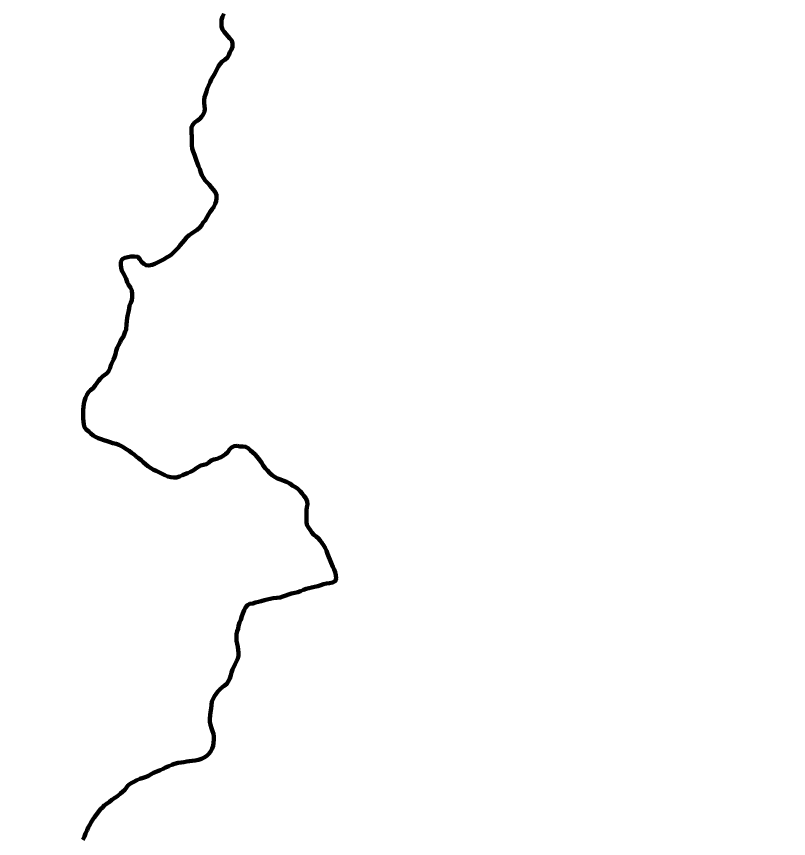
# Model space of a CAD drawing. Extents: x 553962 to 842807, y 8883888 to 9032388.
# Drawn here: x 738368 to 741857, y 8963329 to 8967044 of the extents above; entities that cross this region are included whole.
import ezdxf

# ---------------------------------------------------------------- set-up
doc = ezdxf.new("R2010")
doc.units = 0
doc.header["$LTSCALE"] = 200
doc.layers.add('24', color=7, linetype='Continuous', lineweight=25)
doc.layers.add('9', color=7, linetype='Continuous', lineweight=90)

msp = doc.modelspace()

# ---------------------------------------------------------------- linework, layer by layer
at = {"layer": '24', "lineweight": 53}
for points in [[(739305.1, 8967055.2), (739299.2, 8967042.7), (739293.7, 8967028), (739293.7, 8967013.7), (739293.7, 8966998.3), (739298.7, 8966985.1), (739306.6, 8966974), (739315.2, 8966964.3), (739323.7, 8966955), (739332.4, 8966945.1), (739340.5, 8966934.7), (739344.5, 8966922.3), (739344.1, 8966907.1), (739339.7, 8966894.5), (739332.7, 8966881.9), (739327, 8966869.6), (739321, 8966858), (739310, 8966847.7), (739297.7, 8966839.9), (739289.1, 8966830.7), (739280.9, 8966819.4), (739274.4, 8966807.4), (739268.6, 8966795.2), (739262.3, 8966783.3), (739255.3, 8966770.6), (739248.4, 8966758.7), (739242.6, 8966746.5), (739234.9, 8966729.8), (739229.9, 8966717.1), (739226, 8966704.3), (739221.5, 8966691.2), (739217.6, 8966678.8), (739216.4, 8966666), (739216.6, 8966653.4), (739217.7, 8966639.2), (739219.6, 8966626.8), (739217.9, 8966613.5), (739211.8, 8966601.6), (739204.7, 8966591), (739196.1, 8966581.6), (739184.1, 8966571.9), (739172.9, 8966564.1), (739164.8, 8966554.4), (739158.5, 8966543), (739158.1, 8966530), (739159.4, 8966517.4), (739159.7, 8966501.9), (739159.6, 8966488.5), (739159.6, 8966475.8), (739159.8, 8966461.7), (739161.8, 8966447.6), (739165.8, 8966434.4), (739172.5, 8966418), (739176.8, 8966405.2), (739180.7, 8966392.1), (739185.8, 8966379.3), (739190.3, 8966367.7), (739195.8, 8966353.6), (739200.5, 8966339.5), (739206, 8966326.4), (739212.5, 8966314.9)], [(739212.5, 8966314.9), (739221.2, 8966303.3), (739229.4, 8966293.7), (739238.7, 8966284), (739248.2, 8966272.7), (739257.8, 8966260.7), (739267.2, 8966248.6), (739271.9, 8966236.2), (739271.7, 8966223.1), (739269.6, 8966210.1), (739265.5, 8966197.1), (739259.7, 8966183.4), (739251.7, 8966172.8), (739243.5, 8966161.9), (739235.5, 8966149.4), (739228.5, 8966135.9), (739219.9, 8966122.7), (739212.2, 8966112.6), (739203.3, 8966100.1), (739194.2, 8966089), (739184.2, 8966080.5), (739173, 8966072.4), (739161.1, 8966064.8), (739147.8, 8966055.7), (739137.4, 8966046.1), (739127.2, 8966033.7), (739118.7, 8966022.8), (739108.3, 8966010.4), (739099.8, 8966000.7), (739090.7, 8965990.6), (739081.8, 8965981.7), (739068.4, 8965968.8), (739057.5, 8965961.5), (739046.3, 8965954.5), (739034.9, 8965947), (739019.6, 8965939.2), (739005.3, 8965931.5)], [(739005.3, 8965931.5), (738993.5, 8965925.7), (738980.6, 8965921), (738966.6, 8965918), (738953.9, 8965919.7), (738942.8, 8965926.2), (738932.8, 8965935.4), (738924.7, 8965947.7), (738916.9, 8965957.7), (738899.6, 8965959.3), (738885.1, 8965958.9), (738871.5, 8965956.5), (738857.8, 8965952.8), (738845.7, 8965947.2), (738840.1, 8965935.1), (738840, 8965921.4), (738840.2, 8965908), (738843.6, 8965895.1), (738851.5, 8965882.9), (738858, 8965870.6), (738863, 8965858.1), (738868.1, 8965843.9), (738874.6, 8965831.2), (738882.9, 8965819.4), (738888.6, 8965805.6), (738890.4, 8965789.8), (738890.2, 8965775.9), (738888.7, 8965761.5), (738884.4, 8965749.3), (738879.3, 8965737.4), (738877.1, 8965724.5), (738874.1, 8965709.8), (738870.9, 8965696.6), (738868, 8965682.8), (738866.3, 8965667.7), (738865.5, 8965653.5), (738863.8, 8965629.1), (738863.8, 8965628.4), (738858.8, 8965619.8), (738855, 8965606.6), (738849.3, 8965594.9), (738841.6, 8965583.7), (738835.7, 8965572.7), (738829.1, 8965559.3), (738822.9, 8965546.1), (738818.7, 8965532.6), (738814.7, 8965518.4), (738810.5, 8965505.2), (738806.3, 8965493.3), (738800.4, 8965480.7), (738794.8, 8965468.2), (738790.8, 8965455.9), (738785.4, 8965442.9), (738777.6, 8965432.5), (738766.6, 8965424.7), (738756.3, 8965416.7), (738747, 8965407.7), (738738.7, 8965398.2), (738731, 8965387.3), (738722.8, 8965375.9), (738714.1, 8965365.1), (738702.7, 8965354.9), (738693.3, 8965346.3), (738685.2, 8965334.8), (738679.1, 8965320.7)], [(738679.1, 8965320.7), (738674.7, 8965306.5), (738672.4, 8965293.8), (738670.5, 8965280.1), (738669.1, 8965267.1), (738668.9, 8965253.9), (738668.9, 8965252.2)], [(738668.9, 8965252.2), (738668.7, 8965240.3), (738668.8, 8965226.9), (738670.5, 8965213.4), (738671.6, 8965200.6), (738675.5, 8965187.9), (738683.2, 8965177.1), (738694.2, 8965168.7), (738703.2, 8965159.7), (738713.8, 8965150.9), (738725.1, 8965143.9), (738737.4, 8965138.3), (738750.2, 8965134.1), (738762.3, 8965130), (738777.7, 8965124.5), (738790.7, 8965121), (738803.9, 8965116.6), (738817.9, 8965112.1), (738831.1, 8965108.1), (738842.5, 8965102.6), (738853.3, 8965095.9), (738864, 8965088.8), (738877.1, 8965080.8), (738887.6, 8965072.8), (738899.1, 8965064.4), (738909.3, 8965056.3), (738918.8, 8965048), (738930.6, 8965038.9), (738940.1, 8965030.3), (738950.8, 8965020.6), (738961, 8965012.2), (738972.9, 8965004.1), (738987.1, 8964996.1), (738999.8, 8964990.7), (739011.8, 8964984.5), (739023.7, 8964978.8), (739038.7, 8964971.1), (739051.7, 8964965.5), (739066, 8964962.6), (739078.9, 8964960.8), (739091.5, 8964960.7), (739105.2, 8964965.7), (739117.7, 8964970.9), (739129.2, 8964975.8), (739141.3, 8964980), (739154.4, 8964986), (739166, 8964992.5), (739176.3, 8965000.1), (739187.8, 8965007.2), (739200.3, 8965014.2), (739213.3, 8965017.6), (739226.5, 8965021.3), (739236.7, 8965029.1), (739248, 8965037.4), (739260.3, 8965042.4), (739274.4, 8965044.9), (739287, 8965050.9), (739290.4, 8965051.6), (739301.9, 8965058), (739312.9, 8965066.6), (739322.4, 8965075.3), (739330.8, 8965086.5), (739340.1, 8965096.4), (739352, 8965102.9), (739364.5, 8965103.5)], [(739364.5, 8965103.5), (739376.9, 8965101.4), (739390.5, 8965100.2), (739403.2, 8965099.4), (739414.3, 8965093), (739425.1, 8965083.3), (739434.1, 8965074.6), (739445.8, 8965064.2), (739454.3, 8965055), (739466.1, 8965039.9), (739474.4, 8965028.9), (739482.8, 8965015.4), (739492, 8965003.2), (739502.8, 8964991.6), (739513.5, 8964980.9), (739523.7, 8964971.8), (739534.5, 8964964.2), (739547.6, 8964956.3), (739561.2, 8964951), (739575.4, 8964946.4), (739588.6, 8964941.1), (739602.4, 8964933)], [(739602.4, 8964933), (739616.9, 8964923.4), (739629, 8964917), (739639.3, 8964909.1), (739649.6, 8964899.5), (739658.5, 8964888.9), (739666.5, 8964878.5), (739674.7, 8964866.7), (739681.7, 8964852), (739683.1, 8964838.9), (739680.7, 8964826.1), (739678.3, 8964813.7), (739678.1, 8964801), (739677.9, 8964785.9), (739677.7, 8964772.2), (739677.9, 8964759.7), (739680.6, 8964747.2), (739687.4, 8964735.1), (739694.3, 8964724.5), (739702.9, 8964712.8), (739711, 8964702.3), (739721.6, 8964693.5), (739731.7, 8964686), (739740.6, 8964676.3), (739748.4, 8964665.9), (739755.8, 8964654.5), (739762.4, 8964643.3), (739768.2, 8964629.7), (739774.1, 8964615.5), (739779.6, 8964601.3), (739784.5, 8964589.9), (739790.5, 8964575.4), (739797.9, 8964557.4), (739803.4, 8964544.7), (739808, 8964532.3), (739811.6, 8964519.3), (739812.5, 8964504.6), (739808.1, 8964492.7), (739796, 8964485.8), (739781.8, 8964483.7), (739769, 8964482.1), (739755.9, 8964478.2), (739742.7, 8964474.3), (739729, 8964469.9), (739714.7, 8964466.8), (739702.4, 8964463.8), (739689.5, 8964460.4), (739676.8, 8964457.7), (739664.3, 8964452.6), (739651.7, 8964447), (739638.7, 8964442.6), (739625, 8964439.3), (739610, 8964436.1), (739596.4, 8964432.5), (739584.5, 8964427.7), (739571.5, 8964422.6), (739558.9, 8964419.2), (739544.5, 8964417.5), (739528.2, 8964415.7), (739513.7, 8964411.8), (739500.2, 8964409.2), (739488.1, 8964406.1), (739474, 8964402.2), (739461.1, 8964398.4), (739448.4, 8964395.6)], [(739448.4, 8964395.6), (739436.1, 8964391.9), (739423, 8964389.8), (739411.1, 8964384.3), (739402.2, 8964373.9), (739397.1, 8964361.9), (739391, 8964346.6), (739386.4, 8964334.5), (739381, 8964318.2), (739375.3, 8964305), (739371.6, 8964290.7), (739369.4, 8964277.6), (739365.2, 8964265.8), (739362.6, 8964253), (739362.4, 8964237.3), (739362.8, 8964223.2), (739364.8, 8964208.9), (739368.2, 8964195.2), (739370.3, 8964181.3), (739371.6, 8964168.2), (739371.4, 8964155.2), (739367.6, 8964142.4), (739362.4, 8964130.5), (739356.1, 8964116.8), (739349.6, 8964105.2), (739343.6, 8964092.4), (739339.1, 8964079.2), (739335.9, 8964067.1), (739331.6, 8964052.6), (739325.2, 8964039.2), (739317.8, 8964028.1), (739306.7, 8964019.5), (739296.6, 8964011.3), (739286.6, 8964003.5), (739277.1, 8963993.5), (739269.6, 8963983.3), (739262.6, 8963972.5)], [(739262.6, 8963972.5), (739256.7, 8963960.5), (739251, 8963948), (739248.8, 8963931.6), (739246.9, 8963916.2), (739244.8, 8963900.5), (739242.7, 8963886.3), (739241.9, 8963870.6), (739241.7, 8963856), (739244.4, 8963843.1), (739248.6, 8963828.5), (739253.7, 8963815.2), (739258.2, 8963802.7), (739259.2, 8963789.7), (739259, 8963776.6), (739258.5, 8963762), (739257, 8963748.6), (739252.4, 8963736.6), (739245.6, 8963724.3), (739237.9, 8963713.2), (739227.4, 8963703.2), (739216.4, 8963696), (739203.9, 8963688.9), (739189.8, 8963684.5), (739175.6, 8963682.3), (739162.4, 8963680.8), (739149.7, 8963679.2), (739137, 8963676.9), (739124.2, 8963674.8), (739111.6, 8963672.9), (739098.1, 8963670.9), (739082.6, 8963666.6), (739070.2, 8963661.7), (739056.3, 8963656.3), (739041.8, 8963649.7), (739030.1, 8963643.6), (739016.7, 8963637.6), (739002.2, 8963632.7), (738987.7, 8963626.9), (738976.7, 8963619.6), (738964.9, 8963612.8), (738953.3, 8963608.1), (738940.3, 8963604.1), (738925.1, 8963598.8), (738912.4, 8963592.7), (738898.1, 8963585.6), (738886.4, 8963579.1), (738873.1, 8963569.9), (738864.4, 8963559.8), (738857, 8963549.2), (738846.8, 8963540.5), (738837.4, 8963532.2), (738823.7, 8963521.1), (738811.7, 8963513.3), (738798.6, 8963503.5), (738787.8, 8963495.9), (738777.5, 8963488.3), (738765.8, 8963479.4), (738756.5, 8963470), (738747.5, 8963461.3), (738739.2, 8963450.5), (738729.8, 8963438.4), (738720.7, 8963426.6), (738712.8, 8963415.5), (738705.9, 8963402.8)], [(738705.9, 8963402.8), (738698.7, 8963391.5), (738692.3, 8963379.4), (738686.8, 8963366.6), (738680.4, 8963351.5), (738675, 8963338.5), (738668.4, 8963323.4)]]:
    msp.add_lwpolyline(points, dxfattribs=at)
at = {"layer": '24'}
msp.add_spline([(738367.7, 8959924.4), (738437.2, 8960071.1), (738471.9, 8960121.3), (738537.5, 8960171.6), (738630.2, 8960202.5), (738765.3, 8960248.8), (738950.5, 8960322.2), (739124.2, 8960357), (739313.4, 8960368.5), (739359.7, 8960368.5), (739506.3, 8960291.3), (739610.6, 8960229.5), (739660.8, 8960198.6), (739703.2, 8960210.2), (739761.1, 8960275.8), (739826.7, 8960310.6), (739919.4, 8960314.5), (740031.3, 8960372.4), (740096.9, 8960453.5), (740178, 8960523), (740239.7, 8960542.3), (740340.1, 8960557.8), (740509.9, 8960496), (740648.9, 8960465.1), (740753.1, 8960465.1), (740865, 8960488.3), (740926.8, 8960519.2), (741135.2, 8960677.5), (741193.1, 8960747.1), (741278, 8960812.7), (741293.5, 8960851.3), (741300.5, 8960850.1), (741255.5, 8960925.1), (741195.5, 8961035.2), (741220.5, 8961105.2), (741225.5, 8961275.2), (741235.5, 8961375.3), (741255.5, 8961460.3), (741305.5, 8961510.3), (741355.4, 8961545.3), (741395.4, 8961605.3), (741440.4, 8961675.3), (741500.4, 8961730.4), (741545.4, 8961795.4), (741540.4, 8961925.4), (741555.4, 8962015.5), (741660.3, 8962135.5), (741690.3, 8962305.5), (741680.3, 8962425.6), (741700.3, 8962620.6), (741780.3, 8962700.7), (741975.2, 8962690.7), (742105.2, 8962630.6), (742195.2, 8962590.6), (742275.1, 8962580.6), (742390.1, 8962640.6), (742520.1, 8962655.6), (742770, 8962605.6), (742989.9, 8962550.6), (743104.8, 8962540.6), (743324.8, 8962590.6), (743524.7, 8962640.6), (743664.7, 8962635.6), (743774.6, 8962635.6), (743904.6, 8962675.7), (744079.5, 8962775.7), (744274.5, 8962990.7), (744539.4, 8963385.9), (744659.3, 8963580.9), (744879.3, 8963706), (745084.2, 8963786), (745299.1, 8963801), (745444.1, 8963831), (745664, 8963901), (745943.9, 8964026.1), (746173.8, 8964201.1), (746393.8, 8964276.1), (746543.7, 8964266.1), (746708.6, 8964376.2), (746898.6, 8964536.2), (747118.5, 8964656.2), (747248.5, 8964676.2), (747398.4, 8964766.3), (747428.4, 8964831.3), (747488.4, 8964891.3), (747623.3, 8964991.3), (747863.3, 8965106.4), (747993.2, 8965146.4), (748133.2, 8965221.4), (748228.1, 8965321.5), (748358.1, 8965451.5)], degree=3, dxfattribs=at)
at = {"layer": '9'}
for points in [[(739305.1, 8967055.2), (739299.2, 8967042.7), (739293.7, 8967028), (739293.7, 8967013.7), (739293.7, 8966998.3), (739298.7, 8966985.1), (739306.6, 8966974), (739315.2, 8966964.3), (739323.7, 8966955), (739332.4, 8966945.1), (739340.5, 8966934.7), (739344.5, 8966922.3), (739344.1, 8966907.1), (739339.7, 8966894.5), (739332.7, 8966881.9), (739327, 8966869.6), (739321, 8966858), (739310, 8966847.7), (739297.7, 8966839.9), (739289.1, 8966830.7), (739280.9, 8966819.4), (739274.4, 8966807.4), (739268.6, 8966795.2), (739262.3, 8966783.3), (739255.3, 8966770.6), (739248.4, 8966758.7), (739242.6, 8966746.5), (739234.9, 8966729.8), (739229.9, 8966717.1), (739226, 8966704.3), (739221.5, 8966691.2), (739217.6, 8966678.8), (739216.4, 8966666), (739216.6, 8966653.4), (739217.7, 8966639.2), (739219.6, 8966626.8), (739217.9, 8966613.5), (739211.8, 8966601.6), (739204.7, 8966591), (739196.1, 8966581.6), (739184.1, 8966571.9), (739172.9, 8966564.1), (739164.8, 8966554.4), (739158.5, 8966543), (739158.1, 8966530), (739159.4, 8966517.4), (739159.7, 8966501.9), (739159.6, 8966488.5), (739159.6, 8966475.8), (739159.8, 8966461.7), (739161.8, 8966447.6), (739165.8, 8966434.4), (739172.5, 8966418), (739176.8, 8966405.2), (739180.7, 8966392.1), (739185.8, 8966379.3), (739190.3, 8966367.7), (739195.8, 8966353.6), (739200.5, 8966339.5), (739206, 8966326.4), (739212.5, 8966314.9)], [(739212.5, 8966314.9), (739221.2, 8966303.3), (739229.4, 8966293.7), (739238.7, 8966284), (739248.2, 8966272.7), (739257.8, 8966260.7), (739267.2, 8966248.6), (739271.9, 8966236.2), (739271.7, 8966223.1), (739269.6, 8966210.1), (739265.5, 8966197.1), (739259.7, 8966183.4), (739251.7, 8966172.8), (739243.5, 8966161.9), (739235.5, 8966149.4), (739228.5, 8966135.9), (739219.9, 8966122.7), (739212.2, 8966112.6), (739203.3, 8966100.1), (739194.2, 8966089), (739184.2, 8966080.5), (739173, 8966072.4), (739161.1, 8966064.8), (739147.8, 8966055.7), (739137.4, 8966046.1), (739127.2, 8966033.7), (739118.7, 8966022.8), (739108.3, 8966010.4), (739099.8, 8966000.7), (739090.7, 8965990.6), (739081.8, 8965981.7), (739068.4, 8965968.8), (739057.5, 8965961.5), (739046.3, 8965954.5), (739034.9, 8965947), (739019.6, 8965939.2), (739005.3, 8965931.5)], [(739005.3, 8965931.5), (738993.5, 8965925.7), (738980.6, 8965921), (738966.6, 8965918), (738953.9, 8965919.7), (738942.8, 8965926.2), (738932.8, 8965935.4), (738924.7, 8965947.7), (738916.9, 8965957.7), (738899.6, 8965959.3), (738885.1, 8965958.9), (738871.5, 8965956.5), (738857.8, 8965952.8), (738845.7, 8965947.2), (738840.1, 8965935.1), (738840, 8965921.4), (738840.2, 8965908), (738843.6, 8965895.1), (738851.5, 8965882.9), (738858, 8965870.6), (738863, 8965858.1), (738868.1, 8965843.9), (738874.6, 8965831.2), (738882.9, 8965819.4), (738888.6, 8965805.6), (738890.4, 8965789.8), (738890.2, 8965775.9), (738888.7, 8965761.5), (738884.4, 8965749.3), (738879.3, 8965737.4), (738877.1, 8965724.5), (738874.1, 8965709.8), (738870.9, 8965696.6), (738868, 8965682.8), (738866.3, 8965667.7), (738865.5, 8965653.5), (738863.8, 8965629.1), (738863.8, 8965628.4), (738858.8, 8965619.8), (738855, 8965606.6), (738849.3, 8965594.9), (738841.6, 8965583.7), (738835.7, 8965572.7), (738829.1, 8965559.3), (738822.9, 8965546.1), (738818.7, 8965532.6), (738814.7, 8965518.4), (738810.5, 8965505.2), (738806.3, 8965493.3), (738800.4, 8965480.7), (738794.8, 8965468.2), (738790.8, 8965455.9), (738785.4, 8965442.9), (738777.6, 8965432.5), (738766.6, 8965424.7), (738756.3, 8965416.7), (738747, 8965407.7), (738738.7, 8965398.2), (738731, 8965387.3), (738722.8, 8965375.9), (738714.1, 8965365.1), (738702.7, 8965354.9), (738693.3, 8965346.3), (738685.2, 8965334.8), (738679.1, 8965320.7)], [(738679.1, 8965320.7), (738674.7, 8965306.5), (738672.4, 8965293.8), (738670.5, 8965280.1), (738669.1, 8965267.1), (738668.9, 8965253.9), (738668.9, 8965252.2)], [(738668.9, 8965252.2), (738668.7, 8965240.3), (738668.8, 8965226.9), (738670.5, 8965213.4), (738671.6, 8965200.6), (738675.5, 8965187.9), (738683.2, 8965177.1), (738694.2, 8965168.7), (738703.2, 8965159.7), (738713.8, 8965150.9), (738725.1, 8965143.9), (738737.4, 8965138.3), (738750.2, 8965134.1), (738762.3, 8965130), (738777.7, 8965124.5), (738790.7, 8965121), (738803.9, 8965116.6), (738817.9, 8965112.1), (738831.1, 8965108.1), (738842.5, 8965102.6), (738853.3, 8965095.9), (738864, 8965088.8), (738877.1, 8965080.8), (738887.6, 8965072.8), (738899.1, 8965064.4), (738909.3, 8965056.3), (738918.8, 8965048), (738930.6, 8965038.9), (738940.1, 8965030.3), (738950.8, 8965020.6), (738961, 8965012.2), (738972.9, 8965004.1), (738987.1, 8964996.1), (738999.8, 8964990.7), (739011.8, 8964984.5), (739023.7, 8964978.8), (739038.7, 8964971.1), (739051.7, 8964965.5), (739066, 8964962.6), (739078.9, 8964960.8), (739091.5, 8964960.7), (739105.2, 8964965.7), (739117.7, 8964970.9), (739129.2, 8964975.8), (739141.3, 8964980), (739154.4, 8964986), (739166, 8964992.5), (739176.3, 8965000.1), (739187.8, 8965007.2), (739200.3, 8965014.2), (739213.3, 8965017.6), (739226.5, 8965021.3), (739236.7, 8965029.1), (739248, 8965037.4), (739260.3, 8965042.4), (739274.4, 8965044.9), (739287, 8965050.9), (739290.4, 8965051.6), (739301.9, 8965058), (739312.9, 8965066.6), (739322.4, 8965075.3), (739330.8, 8965086.5), (739340.1, 8965096.4), (739352, 8965102.9), (739364.5, 8965103.5)], [(739364.5, 8965103.5), (739376.9, 8965101.4), (739390.5, 8965100.2), (739403.2, 8965099.4), (739414.3, 8965093), (739425.1, 8965083.3), (739434.1, 8965074.6), (739445.8, 8965064.2), (739454.3, 8965055), (739466.1, 8965039.9), (739474.4, 8965028.9), (739482.8, 8965015.4), (739492, 8965003.2), (739502.8, 8964991.6), (739513.5, 8964980.9), (739523.7, 8964971.8), (739534.5, 8964964.2), (739547.6, 8964956.3), (739561.2, 8964951), (739575.4, 8964946.4), (739588.6, 8964941.1), (739602.4, 8964933)], [(739602.4, 8964933), (739616.9, 8964923.4), (739629, 8964917), (739639.3, 8964909.1), (739649.6, 8964899.5), (739658.5, 8964888.9), (739666.5, 8964878.5), (739674.7, 8964866.7), (739681.7, 8964852), (739683.1, 8964838.9), (739680.7, 8964826.1), (739678.3, 8964813.7), (739678.1, 8964801), (739677.9, 8964785.9), (739677.7, 8964772.2), (739677.9, 8964759.7), (739680.6, 8964747.2), (739687.4, 8964735.1), (739694.3, 8964724.5), (739702.9, 8964712.8), (739711, 8964702.3), (739721.6, 8964693.5), (739731.7, 8964686), (739740.6, 8964676.3), (739748.4, 8964665.9), (739755.8, 8964654.5), (739762.4, 8964643.3), (739768.2, 8964629.7), (739774.1, 8964615.5), (739779.6, 8964601.3), (739784.5, 8964589.9), (739790.5, 8964575.4), (739797.9, 8964557.4), (739803.4, 8964544.7), (739808, 8964532.3), (739811.6, 8964519.3), (739812.5, 8964504.6), (739808.1, 8964492.7), (739796, 8964485.8), (739781.8, 8964483.7), (739769, 8964482.1), (739755.9, 8964478.2), (739742.7, 8964474.3), (739729, 8964469.9), (739714.7, 8964466.8), (739702.4, 8964463.8), (739689.5, 8964460.4), (739676.8, 8964457.7), (739664.3, 8964452.6), (739651.7, 8964447), (739638.7, 8964442.6), (739625, 8964439.3), (739610, 8964436.1), (739596.4, 8964432.5), (739584.5, 8964427.7), (739571.5, 8964422.6), (739558.9, 8964419.2), (739544.5, 8964417.5), (739528.2, 8964415.7), (739513.7, 8964411.8), (739500.2, 8964409.2), (739488.1, 8964406.1), (739474, 8964402.2), (739461.1, 8964398.4), (739448.4, 8964395.6)], [(739448.4, 8964395.6), (739436.1, 8964391.9), (739423, 8964389.8), (739411.1, 8964384.3), (739402.2, 8964373.9), (739397.1, 8964361.9), (739391, 8964346.6), (739386.4, 8964334.5), (739381, 8964318.2), (739375.3, 8964305), (739371.6, 8964290.7), (739369.4, 8964277.6), (739365.2, 8964265.8), (739362.6, 8964253), (739362.4, 8964237.3), (739362.8, 8964223.2), (739364.8, 8964208.9), (739368.2, 8964195.2), (739370.3, 8964181.3), (739371.6, 8964168.2), (739371.4, 8964155.2), (739367.6, 8964142.4), (739362.4, 8964130.5), (739356.1, 8964116.8), (739349.6, 8964105.2), (739343.6, 8964092.4), (739339.1, 8964079.2), (739335.9, 8964067.1), (739331.6, 8964052.6), (739325.2, 8964039.2), (739317.8, 8964028.1), (739306.7, 8964019.5), (739296.6, 8964011.3), (739286.6, 8964003.5), (739277.1, 8963993.5), (739269.6, 8963983.3), (739262.6, 8963972.5)], [(739262.6, 8963972.5), (739256.7, 8963960.5), (739251, 8963948), (739248.8, 8963931.6), (739246.9, 8963916.2), (739244.8, 8963900.5), (739242.7, 8963886.3), (739241.9, 8963870.6), (739241.7, 8963856), (739244.4, 8963843.1), (739248.6, 8963828.5), (739253.7, 8963815.2), (739258.2, 8963802.7), (739259.2, 8963789.7), (739259, 8963776.6), (739258.5, 8963762), (739257, 8963748.6), (739252.4, 8963736.6), (739245.6, 8963724.3), (739237.9, 8963713.2), (739227.4, 8963703.2), (739216.4, 8963696), (739203.9, 8963688.9), (739189.8, 8963684.5), (739175.6, 8963682.3), (739162.4, 8963680.8), (739149.7, 8963679.2), (739137, 8963676.9), (739124.2, 8963674.8), (739111.6, 8963672.9), (739098.1, 8963670.9), (739082.6, 8963666.6), (739070.2, 8963661.7), (739056.3, 8963656.3), (739041.8, 8963649.7), (739030.1, 8963643.6), (739016.7, 8963637.6), (739002.2, 8963632.7), (738987.7, 8963626.9), (738976.7, 8963619.6), (738964.9, 8963612.8), (738953.3, 8963608.1), (738940.3, 8963604.1), (738925.1, 8963598.8), (738912.4, 8963592.7), (738898.1, 8963585.6), (738886.4, 8963579.1), (738873.1, 8963569.9), (738864.4, 8963559.8), (738857, 8963549.2), (738846.8, 8963540.5), (738837.4, 8963532.2), (738823.7, 8963521.1), (738811.7, 8963513.3), (738798.6, 8963503.5), (738787.8, 8963495.9), (738777.5, 8963488.3), (738765.8, 8963479.4), (738756.5, 8963470), (738747.5, 8963461.3), (738739.2, 8963450.5), (738729.8, 8963438.4), (738720.7, 8963426.6), (738712.8, 8963415.5), (738705.9, 8963402.8)], [(738705.9, 8963402.8), (738698.7, 8963391.5), (738692.3, 8963379.4), (738686.8, 8963366.6), (738680.4, 8963351.5), (738675, 8963338.5), (738668.4, 8963323.4)]]:
    msp.add_lwpolyline(points, dxfattribs=at)

doc.saveas('drawing.dxf')
